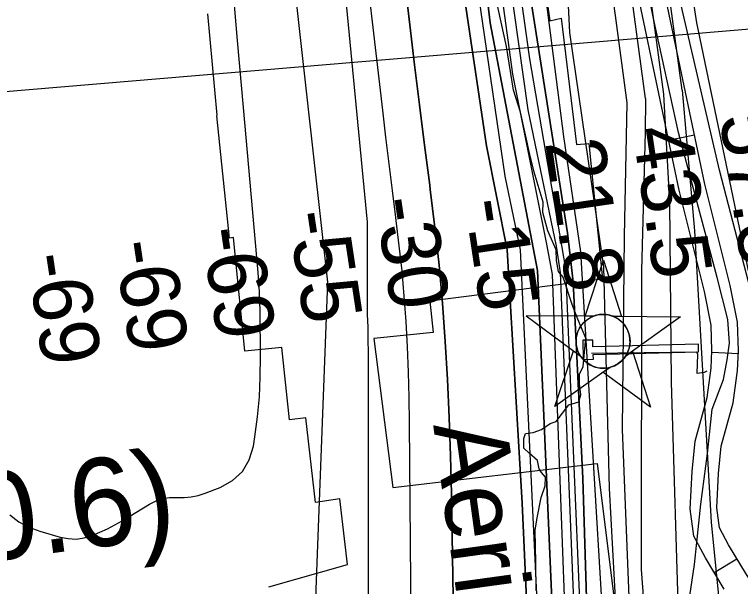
# Model space of a CAD drawing. Extents: x 3250478 to 3288318, y 788638 to 816472.
# Drawn here: x 3276766 to 3277590, y 800865 to 801514 of the extents above; entities that cross this region are included whole.
import ezdxf

# ---------------------------------------------------------------- set-up
doc = ezdxf.new("R2010")
doc.units = 0
for name, color, linetype in [('V-CHAN-DOCK', 7, 'Continuous'), ('V-CHAN-NAID', 7, 'Continuous'), ('V-RIVR-EDGE', 7, 'Continuous'), ('V-RIVR-IDEN', 7, 'Continuous'), ('V-RIVR-RANG', 7, 'Continuous'), ('V-ROAD-CNTR', 7, 'Continuous'), ('V-RRAP-RVMT', 7, 'Continuous'), ('V-TOPO-DPTH', 7, 'Continuous'), ('V-TOPO-MAJR', 7, 'Continuous'), ('V-TOPO-MINR', 7, 'Continuous'), ('V-TOPO-WATR', 7, 'Continuous'), ('V-UTIL-LINE', 7, 'Continuous')]:
    doc.layers.add(name, color=color, linetype=linetype)

msp = doc.modelspace()

# ---------------------------------------------------------------- linework, layer by layer
at = {"layer": 'V-CHAN-DOCK'}
msp.add_lwpolyline([(3277541.85, 801139.8), (3277422.14, 801136.86), (3277421.95, 801144.63), (3277410.66, 801144.35), (3277411.19, 801122.72), (3277422.77, 801123), (3277422.64, 801128.29), (3277542.06, 801131.23), (3277541.85, 801139.8)], dxfattribs=at)
at = {"layer": 'V-CHAN-NAID'}
for points in [[(3277422.83, 801171.71), (3277413.25, 801171.78), (3277434.37, 801235.26), (3277454.6, 801171.49), (3277445.01, 801171.55), (3277443.43, 801172.13), (3277441.34, 801172.75), (3277439.3, 801173.2), (3277437.26, 801173.51), (3277436.09, 801173.63), (3277434.56, 801173.71), (3277432.84, 801173.7), (3277431.47, 801173.63), (3277429.56, 801173.43), (3277428.2, 801173.21), (3277426.41, 801172.83), (3277424.88, 801172.41), (3277423.85, 801172.08)], [(3277422.83, 801171.71), (3277346.34, 801172.25), (3277407.91, 801126.85), (3277406.79, 801128.76), (3277405.98, 801130.39), (3277405.16, 801132.36), (3277404.46, 801134.41), (3277404.1, 801135.74), (3277403.74, 801137.36), (3277403.49, 801138.81), (3277403.31, 801140.41), (3277403.2, 801142.14), (3277403.18, 801143.72), (3277403.29, 801145.8), (3277403.47, 801147.41), (3277403.87, 801149.62), (3277404.35, 801151.54), (3277404.95, 801153.43), (3277405.61, 801155.11), (3277406.33, 801156.69), (3277407.15, 801158.23), (3277408.21, 801159.97), (3277409.24, 801161.44), (3277410.24, 801162.71), (3277411.24, 801163.85), (3277412.55, 801165.19), (3277413.6, 801166.15), (3277415.32, 801167.55), (3277416.53, 801168.42), (3277418.22, 801169.49), (3277419.95, 801170.44), (3277421.39, 801171.12)], [(3277445.01, 801171.55), (3277521.5, 801171.01), (3277459.3, 801126.49), (3277460.21, 801127.98), (3277461.19, 801129.83), (3277461.9, 801131.41), (3277462.64, 801133.37), (3277463.19, 801135.15), (3277463.58, 801136.79), (3277463.95, 801138.8), (3277464.13, 801140.37), (3277464.26, 801142.58), (3277464.23, 801144.64), (3277464.04, 801146.86), (3277463.77, 801148.62), (3277463.28, 801150.85), (3277462.64, 801152.99), (3277461.89, 801154.97), (3277461.24, 801156.42), (3277460.24, 801158.33), (3277459.17, 801160.05), (3277457.96, 801161.76), (3277456.7, 801163.29), (3277455.43, 801164.66), (3277453.79, 801166.19), (3277452.05, 801167.6), (3277450.37, 801168.78), (3277448.48, 801169.91), (3277447.01, 801170.67)], [(3277441.27, 801113.58), (3277379.06, 801069.06), (3277400.19, 801132.54), (3277407.91, 801126.85), (3277408.54, 801125.89), (3277409.93, 801124.03), (3277411.14, 801122.62), (3277412.6, 801121.11), (3277413.99, 801119.86), (3277415.45, 801118.71), (3277416.85, 801117.72), (3277418.53, 801116.68), (3277420.24, 801115.77), (3277422.03, 801114.96), (3277423.48, 801114.4), (3277425.11, 801113.88), (3277427.33, 801113.31), (3277428.87, 801113.02), (3277430.89, 801112.77), (3277432.43, 801112.66), (3277434.29, 801112.64), (3277435.98, 801112.72), (3277437.69, 801112.9), (3277439.59, 801113.21)], [(3277459.3, 801126.49), (3277467.09, 801132.07), (3277487.32, 801068.29), (3277433.47, 801108), (3277441.27, 801113.58), (3277442.93, 801114.06), (3277444.55, 801114.62), (3277446.7, 801115.53), (3277448.44, 801116.42), (3277450.3, 801117.53), (3277452.04, 801118.74), (3277453.6, 801119.99), (3277454.88, 801121.16), (3277456.27, 801122.58), (3277457.47, 801123.98), (3277458.59, 801125.45)]]:
    msp.add_lwpolyline(points, close=True, dxfattribs=at)
msp.add_circle((3277433.72, 801143.18), 30.54, dxfattribs=at)
at = {"layer": 'V-RIVR-EDGE'}
msp.add_lwpolyline([(3277357.84, 800860.31), (3277357.49, 800892.05), (3277356.71, 800929), (3277358.92, 800942.9), (3277363.32, 800965.93), (3277368.13, 800979.39), (3277368.59, 800988.95), (3277363.82, 800994.18), (3277361.23, 800998.53), (3277359.51, 801008.1), (3277349.97, 801016.38), (3277343.9, 801022.05), (3277343.92, 801032.92), (3277345.68, 801038.56), (3277354.37, 801039.84), (3277363.95, 801043.3), (3277373.52, 801049.79), (3277380.49, 801052.39), (3277394.88, 801071.04), (3277406.19, 801074.49), (3277408.38, 801082.31), (3277407.11, 801094.92), (3277407.13, 801105.79), (3277411.07, 801114.47), (3277414.19, 801146.63), (3277405.11, 801168.38), (3277398.64, 801184.92), (3277388.28, 801215.81), (3277383.08, 801222.34), (3277380.94, 801234.95), (3277380.53, 801247.12), (3277371.02, 801268.44), (3277365.42, 801289.32), (3277365.89, 801301.06), (3277355.54, 801334.99), (3277350.81, 801355), (3277340.06, 801403.27), (3277332.3, 801428.07), (3277324.16, 801477.64), (3277312.13, 801533.31)], dxfattribs=at)
at = {"layer": 'V-RIVR-RANG'}
msp.add_line((3277792.46, 801513.55), (3276596.69, 801412.88), dxfattribs=at)
at = {"layer": 'V-ROAD-CNTR'}
for p, q in [((3277507.9, 801371.32), (3277537.26, 801377.48)), ((3277557.11, 801130.86), (3277587.08, 801129.47)), ((3277559.65, 800881.01), (3277585.29, 800896.58))]:
    msp.add_line(p, q, dxfattribs=at)
for points in [[(3277612.45, 801156.31), (3277539.9, 801504.66), (3277504.26, 801737.18), (3277487.28, 801991.76), (3277460.13, 802394), (3277422.79, 802784.36), (3277395.63, 802976.15), (3277361.69, 803183.21), (3277343.02, 803291.83), (3277343.02, 803330.87), (3277363.39, 803366.51), (3277397.33, 803388.57), (3277490.68, 803407.24), (3277701.13, 803461.55), (3278028.7, 803585.45), (3278332.5, 803712.53)], [(3277571.1, 800862.15), (3277549.72, 800897.36), (3277536.79, 800922.2), (3277532.53, 800952.97), (3277534.57, 800995.47), (3277538.14, 801029.96), (3277551.82, 801079.57), (3277556.28, 801112.74), (3277557.19, 801132.46), (3277556.1, 801161.45), (3277548.53, 801199.79), (3277519.8, 801314.63), (3277450.69, 801643.98), (3277436.84, 801733.69), (3277423.05, 801781.6), (3277410.69, 801841.04), (3277402.1, 801921.55), (3277392.91, 801999.9), (3277380.13, 802299.72)], [(3277612.4, 800855.13), (3277596.28, 800878.47), (3277575.88, 800912.09), (3277565.8, 800931.45), (3277562.63, 800954.32), (3277564.5, 800993.2), (3277567.73, 801024.39), (3277581.28, 801073.56), (3277586.18, 801110.05), (3277587.21, 801132.33), (3277585.98, 801164.94), (3277577.82, 801206.33), (3277549.04, 801321.35), (3277480.22, 801649.35), (3277466.2, 801740.15), (3277452.19, 801788.82), (3277440.36, 801845.7), (3277431.92, 801924.89), (3277422.83, 802002.29), (3277410.09, 802301.35)], [(3277524.74, 800754.17), (3277525.61, 800811.31), (3277537.52, 800890.13), (3277544.38, 800958.51), (3277552.26, 801015.89), (3277557.47, 801066.04), (3277570.37, 801100.01), (3277574.27, 801122.21), (3277576.98, 801141.02), (3277575.09, 801167.78), (3277563.07, 801215.72), (3277519.17, 801380.04), (3277490.74, 801509.3), (3277462.42, 801651.54)], [(3277613.69, 801152.44), (3277565.73, 801337.39), (3277520.6, 801531.3)]]:
    msp.add_lwpolyline(points, dxfattribs=at)
at = {"layer": 'V-RRAP-RVMT'}
for p, q in [((3277354.56, 801640.18), (3277373.26, 801506.69)), ((3276996.27, 801399.56), (3276985.57, 801514.73)), ((3277373.26, 801506.69), (3277386.27, 801509.96)), ((3277386.27, 801509.96), (3277403.72, 801366.43)), ((3276995.91, 801399.09), (3276996.27, 801399.56)), ((3277009.91, 801260.35), (3276995.91, 801399.09)), ((3277403.72, 801366.43), (3277417.59, 801367.68)), ((3277417.59, 801367.68), (3277432.88, 801213.62)), ((3277014.51, 801261.12), (3277009.91, 801260.35)), ((3277027.59, 801131.88), (3277014.51, 801261.12)), ((3277432.88, 801213.62), (3277237.17, 801188.77)), ((3277237.17, 801188.77), (3277240.89, 801153.06)), ((3277240.89, 801153.06), (3277173.59, 801146.38)), ((3277173.59, 801146.38), (3277195.24, 800977.4)), ((3277069.62, 801136.05), (3277027.59, 801131.88)), ((3277078.24, 801054.06), (3277069.62, 801136.05)), ((3277096.73, 801056.41), (3277078.24, 801054.06)), ((3277107.74, 800960.13), (3277096.73, 801056.41)), ((3277195.24, 800977.4), (3277426.87, 801004.7)), ((3277426.87, 801004.7), (3277446.44, 800850.77)), ((3277135.26, 800964.46), (3277107.74, 800960.13)), ((3277144.06, 800889.9), (3277135.26, 800964.46)), ((3277054.8, 800864.55), (3277144.06, 800889.9))]:
    msp.add_line(p, q, dxfattribs=at)
at = {"layer": 'V-TOPO-DPTH'}
for points in [[(3276892.9, 804781.29), (3277087.64, 804088.93), (3277094.06, 804039.6), (3277126.11, 803612.77), (3277153.89, 803239.56), (3277164.59, 803151.62), (3277233.04, 802546.76), (3277273.64, 802019.12), (3277277.9, 801899.01), (3277327.13, 801555.82), (3277348.53, 801405.68), (3277380.66, 801251.24), (3277384.94, 801221.21), (3277410.5, 800597.06)], [(3276892.9, 804781.29), (3277087.64, 804088.93), (3277094.06, 804039.6), (3277126.11, 803612.77), (3277153.89, 803239.56), (3277164.59, 803151.62), (3277233.04, 802546.76), (3277273.64, 802019.12), (3277277.9, 801899.01), (3277327.13, 801555.82), (3277348.53, 801405.68), (3277380.66, 801251.24), (3277384.94, 801221.21), (3277410.5, 800597.06)], [(3278043.49, 798542.65), (3277830.49, 799256.42), (3277566.87, 799908.53), (3277517.59, 800082.27), (3277468.3, 800241), (3277429.79, 800571.32), (3277421.23, 800642.1), (3277410.61, 800987.42), (3277399.95, 801210.49), (3277393.53, 801266.25), (3277350.72, 801538.66), (3277329.31, 801695.24), (3277325.06, 801815.35), (3277325.09, 801924.73), (3277278.09, 802561.76), (3277267.39, 802638.98), (3277188.19, 803185.93), (3277171.09, 803391.84), (3277162.57, 803604.18), (3277160.51, 803885.15), (3277160.55, 804026.71), (3277151.98, 804061.03), (3277098.41, 804232.63), (3276937.71, 804777.47)], [(3276847.78, 804709.98), (3276986.87, 804194.06), (3277031.86, 804016.03), (3277102.47, 803454.06), (3277138.86, 803192.38), (3277158.11, 803005.78), (3277207.29, 802486.71), (3277260.73, 801884), (3277305.66, 801504.35), (3277359.2, 801223.37), (3277382.64, 800685.01), (3277391.17, 800526.29), (3277412.53, 800204.56), (3277453.21, 799970.76), (3277491.77, 799816.32), (3277536.77, 799668.32), (3277575.35, 799580.37), (3277620.37, 799498.85), (3277676.11, 799421.62), (3277755.44, 799312.21), (3277770.45, 799280.03), (3277813.29, 799119.16), (3277973.95, 798523.47)], [(3277973.95, 798523.47), (3277813.29, 799119.16), (3277770.45, 799280.03), (3277755.44, 799312.21), (3277676.11, 799421.62), (3277620.37, 799498.85), (3277575.35, 799580.37), (3277536.77, 799668.32), (3277491.77, 799816.32), (3277453.21, 799970.76), (3277412.53, 800204.56), (3277391.17, 800526.29), (3277382.64, 800685.01), (3277359.2, 801223.37), (3277305.66, 801504.35), (3277260.73, 801884), (3277207.29, 802486.71), (3277158.11, 803005.78), (3277138.86, 803192.38), (3277102.47, 803454.06), (3277031.86, 804016.03), (3276986.87, 804194.06), (3276847.78, 804709.98)], [(3277354.75, 800674.29), (3277341.97, 800959.56), (3277324.89, 801246.97), (3277301.33, 801364.94), (3277271.37, 801568.71), (3277239.28, 801871.14), (3277177.28, 802553.21), (3277170.88, 802654.02), (3277136.67, 803027.23), (3277119.56, 803196.68), (3276980.38, 804005.32), (3276797.47, 804660.41)], [(3276797.47, 804660.41), (3276980.38, 804005.32), (3277119.56, 803196.68), (3277136.67, 803027.23), (3277170.88, 802654.02), (3277177.28, 802553.21), (3277239.28, 801871.14), (3277271.37, 801568.71), (3277301.33, 801364.94), (3277324.89, 801246.97), (3277341.97, 800959.56), (3277354.75, 800674.29)], [(3277217.88, 800599.1), (3277214.27, 801050.63), (3277213.81, 801079.4), (3277213.04, 801108.16), (3277211.8, 801136.91), (3277210.25, 801165.65), (3277208.17, 801194.35), (3277205.7, 801223.01), (3277202.65, 801251.61), (3277199.21, 801280.18), (3277198.74, 801283.79), (3277194.84, 801314.15), (3277191.04, 801344.51), (3277187.37, 801374.9), (3277183.8, 801405.29), (3277158.03, 801629.1), (3277144.24, 801757.36), (3277131.74, 801885.74), (3277121.18, 802014.29), (3277111.91, 802142.96)], [(3277217.88, 800599.1), (3277214.27, 801050.63), (3277213.81, 801079.4), (3277213.04, 801108.16), (3277211.8, 801136.91), (3277210.25, 801165.65), (3277208.17, 801194.35), (3277205.7, 801223.01), (3277202.65, 801251.61), (3277199.21, 801280.18), (3277198.74, 801283.79), (3277194.84, 801314.15), (3277191.04, 801344.51), (3277187.37, 801374.9), (3277183.8, 801405.29), (3277158.03, 801629.1), (3277144.24, 801757.36), (3277131.74, 801885.74), (3277121.18, 802014.29), (3277111.91, 802142.96)], [(3277267, 800640.75), (3277261.7, 800970.09), (3277260.68, 801013.38), (3277259.25, 801056.66), (3277257.19, 801099.91), (3277254.72, 801143.15), (3277251.49, 801186.33), (3277247.69, 801229.45), (3277243.02, 801272.49), (3277237.77, 801315.48), (3277237.12, 801320.43), (3277231.22, 801365.86), (3277225.46, 801411.31), (3277219.91, 801456.78), (3277214.5, 801502.27), (3277195.81, 801662.65), (3277183.3, 801777.27), (3277171.91, 801891.98), (3277162.18, 802006.86), (3277153.56, 802121.83)], [(3277153.56, 802121.83), (3277162.18, 802006.86), (3277171.91, 801891.98), (3277183.3, 801777.27), (3277195.81, 801662.65), (3277214.5, 801502.27), (3277219.91, 801456.78), (3277225.46, 801411.31), (3277231.22, 801365.86), (3277237.12, 801320.43), (3277237.77, 801315.48), (3277243.02, 801272.49), (3277247.69, 801229.45), (3277251.49, 801186.33), (3277254.72, 801143.15), (3277257.19, 801099.91), (3277259.25, 801056.66), (3277260.68, 801013.38), (3277261.7, 800970.09), (3277267, 800640.75)]]:
    msp.add_lwpolyline(points, dxfattribs=at)
at = {"layer": 'V-TOPO-MAJR'}
for points in [[(3277167.51, 800557.54), (3277167.63, 801130.63), (3277167.51, 801144.97), (3277167.21, 801159.31), (3277166.66, 801173.64), (3277166.56, 801278.51), (3277135.3, 801604.54), (3277124.06, 801741.22), (3277117.83, 801870.37), (3277050.69, 802475.4)], [(3277460.9, 801413.77), (3277447.91, 801512.94), (3277422.01, 801697.81), (3277416.78, 801735.84), (3277411.66, 801773.89), (3277406.73, 801811.97), (3277401.91, 801850.06), (3277401.79, 801851.06), (3277397.34, 801888.69), (3277393.18, 801926.35), (3277389.45, 801964.05), (3277386.01, 802001.78), (3277382.68, 802039.53), (3277379.21, 802077.26), (3277375.53, 802114.98)], [(3278089.17, 798555.25), (3277935.6, 799284.28), (3277764.12, 799668.25), (3277635.52, 799955.69), (3277543.37, 800238.84), (3277487.68, 800500.52), (3277466.32, 800777.21), (3277455.67, 801043.17), (3277457.88, 801261.94), (3277460.9, 801413.77)]]:
    msp.add_lwpolyline(points, dxfattribs=at)
at = {"layer": 'V-TOPO-MINR'}
for points in [[(3277012.07, 804812.64), (3277098.48, 804462.13), (3277184.15, 804046.01), (3277201.25, 803831.52), (3277207.52, 803284.59), (3277220.36, 803181.63), (3277250.34, 803016.47), (3277308.13, 802593.92), (3277380.82, 801791.74), (3277395.74, 801493.6), (3277434.27, 801227.63), (3277440.64, 800976.69), (3277457.7, 800663.54), (3277476.95, 800455.48), (3277521.93, 800249.57), (3277620.5, 799940.68), (3277903.42, 799275.71), (3277929.13, 799177.04), (3277978.39, 798930.37), (3278074.36, 798551.17)], [(3278059.89, 798547.18), (3277851.95, 799275.72), (3277581.89, 799929.97), (3277496.19, 800262.44), (3277461.93, 800457.63), (3277447.45, 800598.15), (3277408.54, 801244.8), (3277389.28, 801375.64), (3277350.76, 801675.93), (3277342.23, 801868.96), (3277290.96, 802566.05), (3277250.3, 802883.49), (3277196.78, 803218.1), (3277181.83, 803456.18), (3277177.66, 803857.27), (3277173.42, 804028.85), (3277149.85, 804118.94), (3276984.34, 804796.07)], [(3278027.25, 798538.17), (3277935.46, 798805.98), (3277806.9, 799254.29), (3277796.19, 799290.75), (3277609.72, 799736.93), (3277513.28, 800009.35), (3277446.85, 800219.56), (3277436.18, 800393.3), (3277416.94, 800624.94), (3277391.38, 801225.5), (3277350.69, 801463.59), (3277288.62, 801905.44), (3277256.59, 802379.46), (3277241.64, 802615.39), (3277166.75, 803211.68), (3277145.38, 803477.64), (3277126.17, 803812.24), (3277113.37, 804043.88), (3277098.38, 804116.81), (3277001.96, 804462.16), (3276914.11, 804773.18)], [(3276937.71, 804777.47), (3277098.41, 804232.63), (3277151.98, 804061.03), (3277160.55, 804026.71), (3277160.51, 803885.15), (3277162.57, 803604.18), (3277171.09, 803391.84), (3277188.19, 803185.93), (3277267.39, 802638.98), (3277278.09, 802561.76), (3277325.09, 801924.73), (3277325.06, 801815.35), (3277329.31, 801695.24), (3277350.72, 801538.66), (3277393.53, 801266.25), (3277399.95, 801210.49), (3277410.61, 800987.42), (3277421.23, 800642.1), (3277429.79, 800571.32), (3277468.3, 800241), (3277517.59, 800082.27), (3277566.87, 799908.53), (3277830.49, 799256.42), (3278043.49, 798542.65)], [(3276847.78, 804709.98), (3276986.87, 804194.06), (3277031.86, 804016.03), (3277102.47, 803454.06), (3277138.86, 803192.38), (3277158.11, 803005.78), (3277207.29, 802486.71), (3277260.73, 801884), (3277305.66, 801504.35), (3277359.2, 801223.37), (3277382.64, 800685.01), (3277391.17, 800526.29), (3277412.53, 800204.56), (3277453.21, 799970.76), (3277491.77, 799816.32), (3277536.77, 799668.32), (3277575.35, 799580.37), (3277620.37, 799498.85), (3277676.11, 799421.62), (3277755.44, 799312.21), (3277770.45, 799280.03), (3277813.29, 799119.16), (3277973.95, 798523.47)], [(3276797.47, 804660.41), (3276980.38, 804005.32), (3277119.56, 803196.68), (3277136.67, 803027.23), (3277170.88, 802654.02), (3277177.28, 802553.21), (3277239.28, 801871.14), (3277271.37, 801568.71), (3277301.33, 801364.94), (3277324.89, 801246.97), (3277341.97, 800959.56), (3277354.75, 800674.29)], [(3277359.09, 800848.02), (3277339.91, 801246.96), (3277322.77, 801330.62), (3277294.95, 801519.37), (3277264.99, 801766.03), (3277245.74, 801948.35), (3277192.29, 802555.35), (3277155.95, 802943.58), (3277123.86, 803237.43), (3277051.07, 803715.74), (3277003.98, 804035.34), (3276988.98, 804097.54), (3276928.99, 804294.88)], [(3277397.64, 800650.69), (3277376.36, 801219.07), (3277369.94, 801253.39), (3277331.39, 801446.44), (3277269.32, 801899.01), (3277226.56, 802377.32), (3277198.77, 802703.34), (3277156, 803136.61), (3277145.3, 803205.25), (3277119.62, 803421.88), (3277081.16, 803921.64), (3277072.62, 804043.9), (3277064.05, 804086.79), (3277044.77, 804149)], [(3277502.47, 801423.41), (3277485.76, 801549.5), (3277451.41, 801792.26), (3277448.16, 801815.61), (3277444.99, 801838.98), (3277441.92, 801862.36), (3277438.93, 801885.75), (3277438.89, 801886.09), (3277436.11, 801909.33), (3277433.49, 801932.6), (3277431.13, 801955.89), (3277428.95, 801979.2), (3277426.88, 802002.52), (3277424.81, 802025.84), (3277422.74, 802049.16), (3277420.67, 802072.49), (3277382, 802506.71)], [(3277107.53, 800841.26), (3277109.99, 800901.94), (3277121.78, 801210.11), (3277082.17, 801562.58), (3277065.99, 801717.84), (3277051.48, 801873.24), (3277039.47, 802028.86), (3277029.14, 802184.62)], [(3277523.26, 801428.23), (3277504.64, 801567.86), (3277466.03, 801839.34), (3277463.79, 801855.38), (3277461.6, 801871.43), (3277459.49, 801887.49), (3277457.42, 801903.55), (3277457.4, 801903.75), (3277455.47, 801919.73), (3277453.67, 801935.72), (3277452.04, 801951.74), (3277450.54, 801967.76), (3277449.22, 801983.8), (3277448.02, 801999.85), (3277447.03, 802015.91), (3277446.15, 802031.99), (3277439.08, 802178.96)], [(3277217.88, 800599.1), (3277214.27, 801050.63), (3277213.81, 801079.4), (3277213.04, 801108.16), (3277211.8, 801136.91), (3277210.25, 801165.65), (3277208.17, 801194.35), (3277205.7, 801223.01), (3277202.65, 801251.61), (3277199.21, 801280.18), (3277198.74, 801283.79), (3277194.84, 801314.15), (3277191.04, 801344.51), (3277187.37, 801374.9), (3277183.8, 801405.29), (3277158.03, 801629.1), (3277144.24, 801757.36), (3277131.74, 801885.74), (3277121.18, 802014.29), (3277111.91, 802142.96)], [(3277267, 800640.75), (3277261.7, 800970.09), (3277260.68, 801013.38), (3277259.25, 801056.66), (3277257.19, 801099.91), (3277254.72, 801143.15), (3277251.49, 801186.33), (3277247.69, 801229.45), (3277243.02, 801272.49), (3277237.77, 801315.48), (3277237.12, 801320.43), (3277231.22, 801365.86), (3277225.46, 801411.31), (3277219.91, 801456.78), (3277214.5, 801502.27), (3277195.81, 801662.65), (3277183.3, 801777.27), (3277171.91, 801891.98), (3277162.18, 802006.86), (3277153.56, 802121.83)], [(3277481.68, 801418.59), (3277466.85, 801531.2), (3277436.74, 801745.08), (3277432.49, 801775.76), (3277428.34, 801806.47), (3277424.34, 801837.19), (3277420.43, 801867.92), (3277420.36, 801868.53), (3277416.73, 801898.99), (3277413.33, 801929.47), (3277410.28, 801959.99), (3277407.44, 801990.53), (3277404.7, 802021.08), (3277401.84, 802051.62), (3277398.81, 802082.15), (3277395.67, 802112.66)], [(3276761.05, 800946.13), (3276771.27, 800938.28), (3276782.7, 800932.33), (3276794.92, 800927.63), (3276818.2, 800920.96), (3276827.33, 800919.31), (3276836.4, 800918.86), (3276845.38, 800920.2), (3276854.3, 800922.74), (3276863.07, 800926.47), (3276871.69, 800930.5), (3276880.1, 800934.95), (3276888.37, 800939.69), (3276919.47, 800958.57), (3276926.77, 800962.11), (3276934.31, 800964.69), (3276942.19, 800965.82), (3276950.31, 800966), (3276958.53, 800965.94), (3276966.65, 800966.59), (3276974.62, 800968.3), (3276982.48, 800970.72), (3276999.51, 800977.22), (3277013.41, 800985.38), (3277024.76, 800995.58), (3277032.32, 801008.85), (3277037.34, 801024.16), (3277038.97, 801034.87), (3277041.84, 801057.52), (3277043.99, 801080.21), (3277045.03, 801102.98), (3277045.34, 801125.8), (3277044.78, 801177.25), (3277044.54, 801188.24), (3277044.12, 801199.22), (3277043.45, 801210.2), (3277042.6, 801221.16), (3277025.97, 801408.57), (3277019.28, 801484.57), (3277012.64, 801560.58)], [(3278153.5, 798572.99), (3277999.94, 799290.69), (3277939.93, 799415.11), (3277701.99, 799887.04), (3277671.98, 799966.41), (3277605.56, 800208.79), (3277534.9, 800607.75), (3277519.95, 800809.37), (3277511.45, 801096.78), (3277509.36, 801300.54), (3277502.47, 801423.41)], [(3277523.26, 801428.23), (3277537.24, 801268.36), (3277556.44, 800938.05), (3277584.25, 800657.07), (3277618.48, 800369.65), (3277717.03, 800000.71), (3277736.32, 799944.94), (3277873.52, 799696.1), (3278023.57, 799400.07), (3278072.88, 799329.28), (3278109.31, 799217.74), (3278130.72, 799071.88), (3278143.51, 798831.66), (3278179.45, 798580.15)], [(3277481.68, 801418.59), (3277481.5, 801379.9), (3277477.17, 801223.33), (3277477.07, 800884.45), (3277500.57, 800567.01), (3277543.4, 800350.37), (3277588.39, 800172.33), (3277667.68, 799929.95), (3277954.9, 799294.99), (3277965.62, 799262.82), (3278010.6, 799041.89), (3278114.98, 798562.37)]]:
    msp.add_lwpolyline(points, dxfattribs=at)
at = {"layer": 'V-TOPO-WATR'}
msp.add_lwpolyline([(3276892.9, 804781.29), (3277087.64, 804088.93), (3277094.06, 804039.6), (3277126.11, 803612.77), (3277153.89, 803239.56), (3277164.59, 803151.62), (3277233.04, 802546.76), (3277273.64, 802019.12), (3277277.9, 801899.01), (3277327.13, 801555.82), (3277348.53, 801405.68), (3277380.66, 801251.24), (3277384.94, 801221.21), (3277410.5, 800597.06)], dxfattribs=at)
at = {"layer": 'V-UTIL-LINE'}
msp.add_lwpolyline([(3277551.51, 801109.27), (3277548.35, 801107.63), (3277540.39, 801106.7), (3277541.24, 801128.04), (3277540.2, 801131.01), (3277420.47, 801129.26)], dxfattribs=at)

# ---------------------------------------------------------------- texts
at = {"layer": 'V-CHAN-NAID'}
msp.add_text('CROWN VANTAGE INTAKE (260.6)', height=100, rotation=7.54178, dxfattribs=at).set_placement((3274794.45, 800636.09))
at = {"layer": 'V-RIVR-IDEN'}
msp.add_text('Aerial ', height=83, rotation=277.84363, dxfattribs=at).set_placement((3277240.97, 801048.24))
at = {"layer": 'V-RIVR-RANG'}
for s, rotation, p in [('57.3', 278.31833, (3277565.72, 801398.35)), ('43.5', 278.31833, (3277466.81, 801383.64)), ('21.8', 278.31833, (3277367.9, 801368.93)), ('-30', 278.55422, (3277174.94, 801303.82)), ('-15', 278.55422, (3277276.33, 801302.1)), ('-55', 278.55422, (3277076.15, 801288.33)), ('-69', 278.55422, (3276977.83, 801269.71)), ('-69', 278.55422, (3276878.91, 801255)), ('-69', 278.55422, (3276780, 801240.29))]:
    msp.add_text(s, height=67, rotation=rotation, dxfattribs=at).set_placement(p)

doc.saveas('drawing.dxf')
